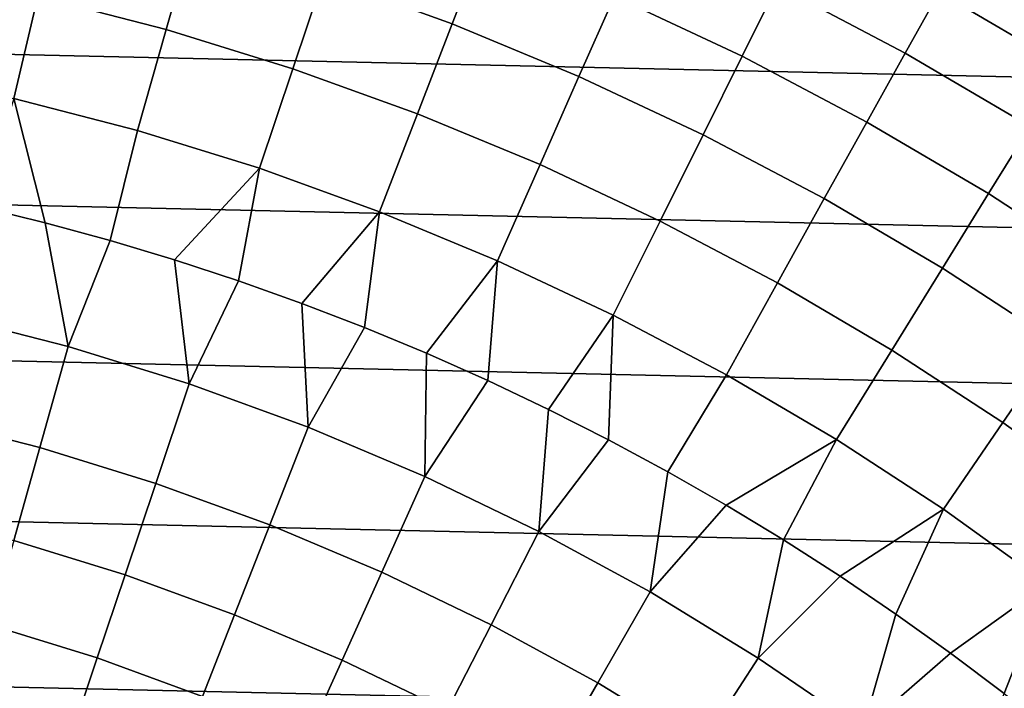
# Model space of a CAD drawing. Header units: metres. Extents: x -28 to 70, y -218 to 28.
# Tile 379 of 463: x 4.1 to 10.41, y 13.48 to 17.76. Entities that reach past the tile are written whole.
import ezdxf

# ---------------------------------------------------------------- set-up
doc = ezdxf.new("R2010")
doc.units = ezdxf.units.M
doc.layers.add('solid_10_261_432_XXX', color=7, linetype='CONTINUOUS')

msp = doc.modelspace()

# ---------------------------------------------------------------- linework, layer by layer
at = {"layer": 'solid_10_261_432_XXX'}
for points in [[(7.07213, 18.255272, 156.494385), (6.221492, 18.562408, 156.494385), (6.04301, 18.02989, 157.914993), (6.869245, 17.731565, 157.914993)], [(5.203879, 18.28974, 157.914993), (4.353643, 18.510557, 157.914993), (4.212256, 17.909414, 159.312195), (5.03488, 17.695768, 159.312195)], [(8.951369, 17.976774, 155.052612), (8.111588, 18.370996, 155.052612), (7.907675, 17.909178, 156.494385), (8.726345, 17.524864, 156.494385)], [(9.989677, 17.934908, 153.591949), (9.150723, 18.377129, 153.591949), (8.951369, 17.976774, 155.052612), (9.772048, 17.544186, 155.052612)], [(6.04301, 18.02989, 157.914993), (5.203879, 18.28974, 157.914993), (5.03488, 17.695768, 159.312195), (5.84676, 17.444359, 159.312195)], [(7.907675, 17.909178, 156.494385), (7.07213, 18.255272, 156.494385), (6.869245, 17.731565, 157.914993), (7.68082, 17.395399, 157.914993)], [(11.012068, 17.785101, 152.1147), (10.178941, 18.274698, 152.1147), (9.989677, 17.934908, 153.591949), (10.807315, 17.454412, 153.591949)], [(-20.709469, 18.093311, -5), (21.500359, 17.145975, -5), (22.247959, 16.164106, -5), (-21.500359, 17.145975, -5)], [(-20.709469, 18.093311, -5), (20.709469, 18.093311, -5), (21.500359, 17.145975, -5)], [(4.212256, 17.909414, 159.312195), (3.380643, 18.084841, 159.312195), (3.257074, 17.423805, 160.683807), (4.05829, 17.254789, 160.683807)], [(6.869245, 17.731565, 157.914993), (6.04301, 18.02989, 157.914993), (5.84676, 17.444359, 159.312195), (6.646162, 17.155722, 159.312195)], [(9.772048, 17.544186, 155.052612), (8.951369, 17.976774, 155.052612), (8.726345, 17.524864, 156.494385), (9.526393, 17.103151, 156.494385)], [(10.807315, 17.454412, 153.591949), (9.989677, 17.934908, 153.591949), (9.772048, 17.544186, 155.052612), (10.571872, 17.07416, 155.052612)], [(5.03488, 17.695768, 159.312195), (4.212256, 17.909414, 159.312195), (4.05829, 17.254789, 160.683807), (4.850845, 17.048954, 160.683807)], [(8.726345, 17.524864, 156.494385), (7.907675, 17.909178, 156.494385), (7.68082, 17.395399, 157.914993), (8.476005, 17.022112, 157.914993)], [(7.68082, 17.395399, 157.914993), (6.869245, 17.731565, 157.914993), (6.646162, 17.155722, 159.312195), (7.431381, 16.830473, 159.312195)], [(5.84676, 17.444359, 159.312195), (5.03488, 17.695768, 159.312195), (4.850845, 17.048954, 160.683807), (5.633049, 16.806732, 160.683807)], [(10.571872, 17.07416, 155.052612), (9.772048, 17.544186, 155.052612), (9.526393, 17.103151, 156.494385), (10.30611, 16.644941, 156.494385)], [(9.526393, 17.103151, 156.494385), (8.726345, 17.524864, 156.494385), (8.476005, 17.022112, 157.914993), (9.2531, 16.612497, 157.914993)], [(6.646162, 17.155722, 159.312195), (5.84676, 17.444359, 159.312195), (5.633049, 16.806732, 160.683807), (6.403232, 16.528646, 160.683807)], [(8.476005, 17.022112, 157.914993), (7.68082, 17.395399, 157.914993), (7.431381, 16.830473, 159.312195), (8.200741, 16.469307, 159.312195)], [(4.05829, 17.254789, 160.683807), (3.842817, 16.559975, 162.026337), (4.261093, 16.457312, 162.026337)], [(4.05829, 17.254789, 160.683807), (4.261093, 16.457312, 162.026337), (4.676634, 16.344084, 162.026337), (4.850845, 17.048954, 160.683807)], [(-21.500359, 17.145975, -5), (22.247959, 16.164106, -5), (22.95075, 15.149687, -5), (-22.247959, 16.164106, -5)], [(7.431381, 16.830473, 159.312195), (6.646162, 17.155722, 159.312195), (6.403232, 16.528646, 160.683807), (7.159749, 16.215286, 160.683807)], [(10.30611, 16.644941, 156.494385), (9.526393, 17.103151, 156.494385), (9.2531, 16.612497, 157.914993), (10.010449, 16.167431, 157.914993)], [(5.633049, 16.806732, 160.683807), (4.850845, 17.048954, 160.683807), (4.676634, 16.344084, 162.026337), (5.089173, 16.220367, 162.026337)], [(11.349135, 16.567696, 155.052612), (10.571872, 17.07416, 155.052612), (10.30611, 16.644941, 156.494385), (11.063835, 16.151209, 156.494385)], [(9.2531, 16.612497, 157.914993), (8.476005, 17.022112, 157.914993), (8.200741, 16.469307, 159.312195), (8.9526, 16.072996, 159.312195)], [(5.633049, 16.806732, 160.683807), (5.089173, 16.220367, 162.026337), (5.498446, 16.086239, 162.026337)], [(6.403232, 16.528646, 160.683807), (5.633049, 16.806732, 160.683807), (5.498446, 16.086239, 162.026337), (5.904189, 15.941786, 162.026337)], [(8.200741, 16.469307, 159.312195), (7.431381, 16.830473, 159.312195), (7.159749, 16.215286, 160.683807), (7.900988, 15.867322, 160.683807)], [(10.010449, 16.167431, 157.914993), (9.2531, 16.612497, 157.914993), (8.9526, 16.072996, 159.312195), (9.685353, 15.642384, 159.312195)], [(11.063835, 16.151209, 156.494385), (10.30611, 16.644941, 156.494385), (10.010449, 16.167431, 157.914993), (10.746436, 15.687863, 157.914993)], [(4.261093, 16.457312, 162.026337), (3.842817, 16.559975, 162.026337), (3.621391, 15.86635, 163.368866), (4.407762, 15.666116, 163.368866)], [(6.403232, 16.528646, 160.683807), (5.904189, 15.941786, 162.026337), (6.306143, 15.787101, 162.026337)], [(7.159749, 16.215286, 160.683807), (6.403232, 16.528646, 160.683807), (6.306143, 15.787101, 162.026337), (6.70405, 15.622283, 162.026337)], [(8.9526, 16.072996, 159.312195), (8.200741, 16.469307, 159.312195), (7.900988, 15.867322, 160.683807), (8.625364, 15.485496, 160.683807)], [(4.676634, 16.344084, 162.026337), (4.261093, 16.457312, 162.026337), (4.407762, 15.666116, 163.368866)], [(5.089173, 16.220367, 162.026337), (4.676634, 16.344084, 162.026337), (4.407762, 15.666116, 163.368866), (5.183174, 15.426932, 163.368866)], [(5.498446, 16.086239, 162.026337), (5.089173, 16.220367, 162.026337), (5.183174, 15.426932, 163.368866)], [(-22.247959, 16.164106, -5), (22.95075, 15.149687, -5), (23.60734, 14.104733, -5), (-22.95075, 15.149687, -5)], [(7.159749, 16.215286, 160.683807), (6.70405, 15.622283, 162.026337), (7.097653, 15.447437, 162.026337)], [(7.900988, 15.867322, 160.683807), (7.159749, 16.215286, 160.683807), (7.097653, 15.447437, 162.026337), (7.486701, 15.262677, 162.026337)], [(10.746436, 15.687863, 157.914993), (10.010449, 16.167431, 157.914993), (9.685353, 15.642384, 159.312195), (10.397438, 15.17839, 159.312195)], [(5.904189, 15.941786, 162.026337), (5.498446, 16.086239, 162.026337), (5.183174, 15.426932, 163.368866), (5.9457, 15.149396, 163.368866)], [(9.685353, 15.642384, 159.312195), (8.9526, 16.072996, 159.312195), (8.625364, 15.485496, 160.683807), (9.331335, 15.070623, 160.683807)], [(6.306143, 15.787101, 162.026337), (5.904189, 15.941786, 162.026337), (5.9457, 15.149396, 163.368866)], [(4.407762, 15.666116, 163.368866), (3.621391, 15.86635, 163.368866), (3.471749, 15.210724, 164.740463), (4.225625, 15.018764, 164.740463)], [(7.900988, 15.867322, 160.683807), (7.486701, 15.262677, 162.026337), (7.870943, 15.068121, 162.026337)], [(8.625364, 15.485496, 160.683807), (7.900988, 15.867322, 160.683807), (7.870943, 15.068121, 162.026337), (8.250134, 14.863893, 162.026337)], [(6.70405, 15.622283, 162.026337), (6.306143, 15.787101, 162.026337), (5.9457, 15.149396, 163.368866), (6.693444, 14.834195, 163.368866)], [(5.183174, 15.426932, 163.368866), (4.407762, 15.666116, 163.368866), (4.225625, 15.018764, 164.740463), (4.968996, 14.789464, 164.740463)], [(11.459489, 15.174816, 157.914993), (10.746436, 15.687863, 157.914993), (10.397438, 15.17839, 159.312195), (11.087335, 14.682004, 159.312195)], [(7.097653, 15.447437, 162.026337), (6.70405, 15.622283, 162.026337), (6.693444, 14.834195, 163.368866)], [(10.397438, 15.17839, 159.312195), (9.685353, 15.642384, 159.312195), (9.331335, 15.070623, 160.683807), (10.017392, 14.62359, 160.683807)], [(9.331335, 15.070623, 160.683807), (8.625364, 15.485496, 160.683807), (8.250134, 14.863893, 162.026337), (8.624028, 14.650124, 162.026337)], [(5.9457, 15.149396, 163.368866), (5.183174, 15.426932, 163.368866), (4.968996, 14.789464, 164.740463), (5.700013, 14.523396, 164.740463)], [(7.486701, 15.262677, 162.026337), (7.097653, 15.447437, 162.026337), (6.693444, 14.834195, 163.368866), (7.424547, 14.482115, 163.368866)], [(4.225625, 15.018764, 164.740463), (3.471749, 15.210724, 164.740463), (3.334332, 14.608662, 166.13768), (4.058369, 14.424299, 166.13768)], [(7.870943, 15.068121, 162.026337), (7.486701, 15.262677, 162.026337), (7.424547, 14.482115, 163.368866)], [(-22.95075, 15.149687, -5), (23.60734, 14.104733, -5), (24.216385, 13.031374, -5), (-23.60734, 14.104733, -5)], [(6.693444, 14.834195, 163.368866), (5.9457, 15.149396, 163.368866), (5.700013, 14.523396, 164.740463), (6.416859, 14.22122, 164.740463)], [(11.087335, 14.682004, 159.312195), (10.397438, 15.17839, 159.312195), (10.017392, 14.62359, 160.683807), (10.682071, 14.145348, 160.683807)], [(4.968996, 14.789464, 164.740463), (4.225625, 15.018764, 164.740463), (4.058369, 14.424299, 166.13768), (4.772316, 14.204076, 166.13768)], [(8.250134, 14.863893, 162.026337), (7.870943, 15.068121, 162.026337), (7.424547, 14.482115, 163.368866), (8.137192, 14.094029, 163.368866)], [(9.331335, 15.070623, 160.683807), (8.624028, 14.650124, 162.026337), (8.992388, 14.426952, 162.026337)], [(10.017392, 14.62359, 160.683807), (9.331335, 15.070623, 160.683807), (8.992388, 14.426952, 162.026337), (9.354976, 14.194521, 162.026337)], [(7.424547, 14.482115, 163.368866), (6.693444, 14.834195, 163.368866), (6.416859, 14.22122, 164.740463), (7.117751, 13.883687, 164.740463)], [(8.624028, 14.650124, 162.026337), (8.250134, 14.863893, 162.026337), (8.137192, 14.094029, 163.368866)], [(5.700013, 14.523396, 164.740463), (4.968996, 14.789464, 164.740463), (4.772316, 14.204076, 166.13768), (5.474398, 13.948539, 166.13768)], [(8.992388, 14.426952, 162.026337), (8.624028, 14.650124, 162.026337), (8.137192, 14.094029, 163.368866), (8.829606, 13.670903, 163.368866)], [(10.017392, 14.62359, 160.683807), (9.354976, 14.194521, 162.026337), (9.711559, 13.952978, 162.026337)], [(10.682071, 14.145348, 160.683807), (10.017392, 14.62359, 160.683807), (9.711559, 13.952978, 162.026337), (10.06191, 13.70248, 162.026337)], [(6.416859, 14.22122, 164.740463), (5.700013, 14.523396, 164.740463), (5.474398, 13.948539, 166.13768), (6.16287, 13.658323, 166.13768)], [(8.137192, 14.094029, 163.368866), (7.424547, 14.482115, 163.368866), (7.117751, 13.883687, 164.740463), (7.800948, 13.511639, 164.740463)], [(4.772316, 14.204076, 166.13768), (4.058369, 14.424299, 166.13768), (3.906256, 13.883658, 167.558289), (4.593443, 13.671689, 167.558289)], [(9.354976, 14.194521, 162.026337), (8.992388, 14.426952, 162.026337), (8.829606, 13.670903, 163.368866)], [(5.474398, 13.948539, 166.13768), (4.772316, 14.204076, 166.13768), (4.593443, 13.671689, 167.558289), (5.269211, 13.42573, 167.558289)], [(7.117751, 13.883687, 164.740463), (6.416859, 14.22122, 164.740463), (6.16287, 13.658323, 166.13768), (6.83602, 13.334151, 166.13768)], [(9.711559, 13.952978, 162.026337), (9.354976, 14.194521, 162.026337), (8.829606, 13.670903, 163.368866), (9.500068, 13.21379, 163.368866)], [(10.682071, 14.145348, 160.683807), (10.06191, 13.70248, 162.026337), (10.405802, 13.443188, 162.026337)], [(11.323954, 13.636919, 160.683807), (10.682071, 14.145348, 160.683807), (10.405802, 13.443188, 162.026337), (10.743014, 13.175266, 162.026337)], [(-23.60734, 14.104733, -5), (24.216385, 13.031374, -5), (24.776649, 11.93179, -5), (-24.216385, 13.031374, -5)], [(8.829606, 13.670903, 163.368866), (8.137192, 14.094029, 163.368866), (7.800948, 13.511639, 164.740463), (8.46475, 13.105997, 164.740463)], [(6.16287, 13.658323, 166.13768), (5.474398, 13.948539, 166.13768), (5.269211, 13.42573, 167.558289), (5.931878, 13.146392, 167.558289)], [(10.06191, 13.70248, 162.026337), (9.711559, 13.952978, 162.026337), (9.500068, 13.21379, 163.368866)], [(4.593443, 13.671689, 167.558289), (3.906256, 13.883658, 167.558289), (3.769526, 13.397692, 169.000046), (4.43266, 13.193143, 169.000046)], [(7.800948, 13.511639, 164.740463), (7.117751, 13.883687, 164.740463), (6.83602, 13.334151, 166.13768), (7.492175, 12.976829, 166.13768)], [(10.405802, 13.443188, 162.026337), (10.06191, 13.70248, 162.026337), (9.500068, 13.21379, 163.368866), (10.146912, 12.723825, 163.368866)], [(5.269211, 13.42573, 167.558289), (4.593443, 13.671689, 167.558289), (4.43266, 13.193143, 169.000046), (5.084774, 12.955792, 169.000046)], [(6.83602, 13.334151, 166.13768), (6.16287, 13.658323, 166.13768), (5.931878, 13.146392, 167.558289), (6.579798, 12.834371, 167.558289)], [(9.500068, 13.21379, 163.368866), (8.829606, 13.670903, 163.368866), (8.46475, 13.105997, 164.740463), (9.107508, 12.667772, 164.740463)], [(8.46475, 13.105997, 164.740463), (7.800948, 13.511639, 164.740463), (7.492175, 12.976829, 166.13768), (8.129704, 12.587243, 166.13768)]]:
    msp.add_3dface(points, dxfattribs=at)

doc.saveas('drawing.dxf')
